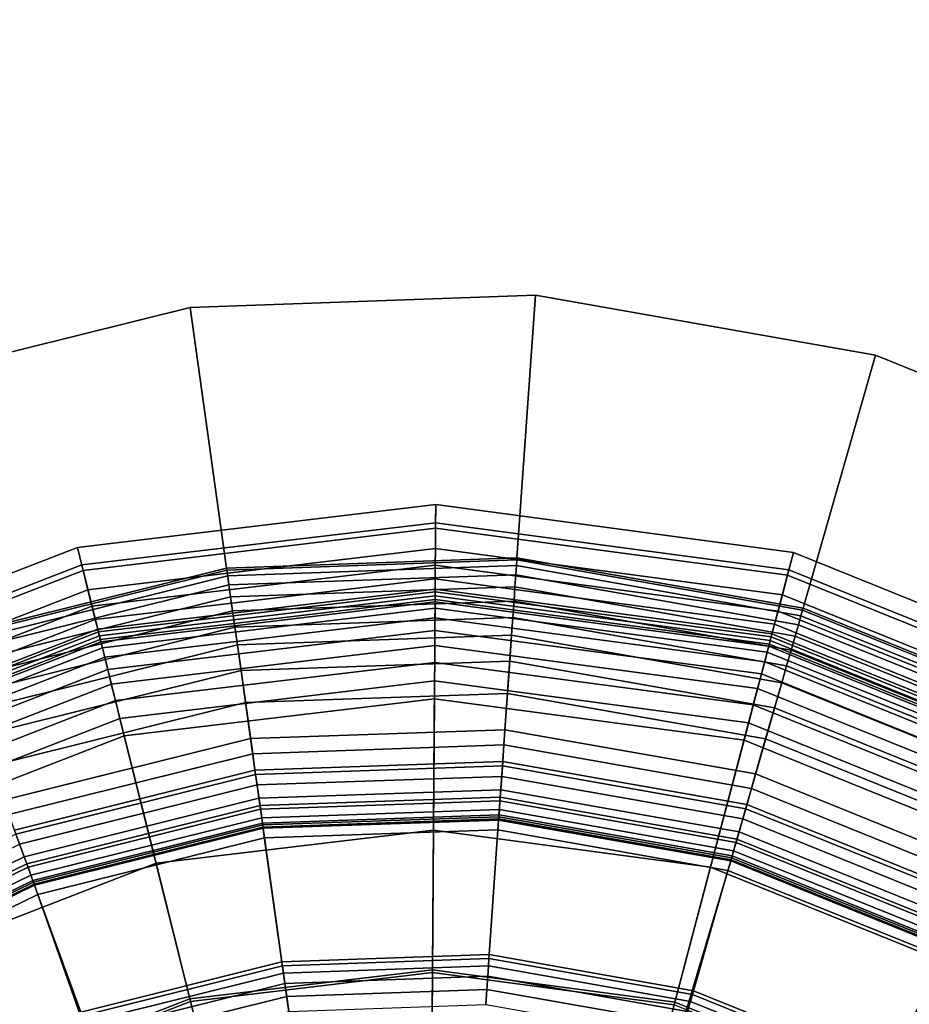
# Model space of a CAD drawing. Extents: x -43.1 to 43.1, y -41.3 to 41.3.
# Tile 555 of 656: x 1.137 to 1.891, y 19.12 to 19.954. Entities that reach past the tile are written whole.
import ezdxf

# ---------------------------------------------------------------- set-up
doc = ezdxf.new("R2010")
doc.units = 0
for name, color, linetype in [('LAMP', 7, 'CONTINUOUS'), ('LAMP_SUPPORT', 18, 'CONTINUOUS'), ('METAL_BASE', 254, 'CONTINUOUS')]:
    doc.layers.add(name, color=color, linetype=linetype)

msp = doc.modelspace()

# ---------------------------------------------------------------- linework, layer by layer
at = {"layer": 'LAMP'}
for points in [[(1.1856, 19.5073, 15.8637), (1.4893, 19.5435, 15.8637), (1.4892, 19.5282, 15.9815), (1.1893, 19.4925, 15.9815)], [(1.1904, 19.4878, 15.6079), (1.4892, 19.5235, 15.6079), (1.4893, 19.5435, 15.8637), (1.1856, 19.5073, 15.8637)], [(1.4893, 19.5435, 15.8637), (1.7925, 19.503, 15.8637), (1.7886, 19.4883, 15.9815), (1.4892, 19.5282, 15.9815)], [(1.4892, 19.5235, 15.6079), (1.7874, 19.4837, 15.6079), (1.7925, 19.503, 15.8637), (1.4893, 19.5435, 15.8637)], [(1.1893, 19.4925, 15.9815), (1.4892, 19.5282, 15.9815), (1.4888, 19.4696, 16.1042), (1.2034, 19.4356, 16.1042)], [(1.4892, 19.5282, 15.9815), (1.7886, 19.4883, 15.9815), (1.7736, 19.4316, 16.1042), (1.4888, 19.4696, 16.1042)], [(1.1946, 19.4712, 15.3235), (1.489, 19.5063, 15.3235), (1.4892, 19.5235, 15.6079), (1.1904, 19.4878, 15.6079)], [(1.489, 19.5063, 15.3235), (1.783, 19.4671, 15.3235), (1.7874, 19.4837, 15.6079), (1.4892, 19.5235, 15.6079)], [(0.9004, 19.3967, 15.8637), (1.1856, 19.5073, 15.8637), (1.1893, 19.4925, 15.9815), (0.9077, 19.3833, 15.9815)], [(0.9099, 19.379, 15.6079), (1.1904, 19.4878, 15.6079), (1.1856, 19.5073, 15.8637), (0.9004, 19.3967, 15.8637)], [(1.198, 19.4574, 15.0232), (1.4889, 19.4921, 15.0232), (1.489, 19.5063, 15.3235), (1.1946, 19.4712, 15.3235)], [(1.4889, 19.4921, 15.0232), (1.7793, 19.4533, 15.0232), (1.783, 19.4671, 15.3235), (1.489, 19.5063, 15.3235)], [(1.7874, 19.4837, 15.6079), (2.0663, 19.371, 15.6079), (2.0761, 19.3885, 15.8637), (1.7925, 19.503, 15.8637)], [(1.7925, 19.503, 15.8637), (2.0761, 19.3885, 15.8637), (2.0686, 19.3752, 15.9815), (1.7886, 19.4883, 15.9815)], [(0.9077, 19.3833, 15.9815), (1.1893, 19.4925, 15.9815), (1.2034, 19.4356, 16.1042), (0.9356, 19.3317, 16.1042)], [(0.9181, 19.364, 15.3235), (1.1946, 19.4712, 15.3235), (1.1904, 19.4878, 15.6079), (0.9099, 19.379, 15.6079)], [(1.2008, 19.4463, 14.7202), (1.4889, 19.4806, 14.7202), (1.4889, 19.4921, 15.0232), (1.198, 19.4574, 15.0232)], [(1.4889, 19.4806, 14.7202), (1.7764, 19.4423, 14.7202), (1.7793, 19.4533, 15.0232), (1.4889, 19.4921, 15.0232)], [(1.7886, 19.4883, 15.9815), (2.0686, 19.3752, 15.9815), (2.04, 19.324, 16.1042), (1.7736, 19.4316, 16.1042)], [(1.2029, 19.438, 14.4272), (1.4888, 19.472, 14.4272), (1.4889, 19.4806, 14.7202), (1.2008, 19.4463, 14.7202)], [(1.4888, 19.472, 14.4272), (1.7742, 19.434, 14.4272), (1.7764, 19.4423, 14.7202), (1.4889, 19.4806, 14.7202)], [(1.783, 19.4671, 15.3235), (2.0579, 19.356, 15.3235), (2.0663, 19.371, 15.6079), (1.7874, 19.4837, 15.6079)], [(0.9249, 19.3514, 15.0232), (1.198, 19.4574, 15.0232), (1.1946, 19.4712, 15.3235), (0.9181, 19.364, 15.3235)], [(1.2043, 19.4323, 14.1573), (1.4888, 19.4662, 14.1573), (1.4888, 19.472, 14.4272), (1.2029, 19.438, 14.4272)], [(1.2034, 19.4356, 16.1042), (1.4888, 19.4696, 16.1042), (1.4881, 19.379, 16.2234), (1.2254, 19.3477, 16.2234)], [(1.4888, 19.4696, 16.1042), (1.7736, 19.4316, 16.1042), (1.7505, 19.344, 16.2234), (1.4881, 19.379, 16.2234)], [(1.4888, 19.4662, 14.1573), (1.7727, 19.4283, 14.1573), (1.7742, 19.434, 14.4272), (1.4888, 19.472, 14.4272)], [(1.205, 19.4293, 13.9233), (1.4887, 19.4632, 13.9233), (1.4888, 19.4662, 14.1573), (1.2043, 19.4323, 14.1573)], [(1.2055, 19.4274, 13.9082), (1.4887, 19.4612, 13.9082), (1.4887, 19.4632, 13.9233), (1.205, 19.4293, 13.9233)], [(1.2068, 19.4223, 13.8943), (1.4887, 19.4559, 13.8943), (1.4887, 19.4612, 13.9082), (1.2055, 19.4274, 13.9082)], [(1.4887, 19.4632, 13.9233), (1.772, 19.4254, 13.9233), (1.7727, 19.4283, 14.1573), (1.4888, 19.4662, 14.1573)], [(1.4887, 19.4612, 13.9082), (1.7715, 19.4235, 13.9082), (1.772, 19.4254, 13.9233), (1.4887, 19.4632, 13.9233)], [(1.4887, 19.4559, 13.8943), (1.7701, 19.4184, 13.8943), (1.7715, 19.4235, 13.9082), (1.4887, 19.4612, 13.9082)], [(1.7793, 19.4533, 15.0232), (2.051, 19.3436, 15.0232), (2.0579, 19.356, 15.3235), (1.783, 19.4671, 15.3235)], [(0.9303, 19.3414, 14.7202), (1.2008, 19.4463, 14.7202), (1.198, 19.4574, 15.0232), (0.9249, 19.3514, 15.0232)], [(1.2088, 19.4143, 13.8822), (1.4886, 19.4477, 13.8822), (1.4887, 19.4559, 13.8943), (1.2068, 19.4223, 13.8943)], [(1.4886, 19.4477, 13.8822), (1.768, 19.4104, 13.8822), (1.7701, 19.4184, 13.8943), (1.4887, 19.4559, 13.8943)], [(1.7764, 19.4423, 14.7202), (2.0454, 19.3336, 14.7202), (2.051, 19.3436, 15.0232), (1.7793, 19.4533, 15.0232)], [(0.9344, 19.3338, 14.4272), (1.2029, 19.438, 14.4272), (1.2008, 19.4463, 14.7202), (0.9303, 19.3414, 14.7202)], [(1.2114, 19.4039, 13.8722), (1.4886, 19.437, 13.8722), (1.4886, 19.4477, 13.8822), (1.2088, 19.4143, 13.8822)], [(1.4886, 19.437, 13.8722), (1.7653, 19.4001, 13.8722), (1.768, 19.4104, 13.8822), (1.4886, 19.4477, 13.8822)], [(0.9372, 19.3287, 14.1573), (1.2043, 19.4323, 14.1573), (1.2029, 19.438, 14.4272), (0.9344, 19.3338, 14.4272)], [(0.9356, 19.3317, 16.1042), (1.2034, 19.4356, 16.1042), (1.2254, 19.3477, 16.2234), (0.9787, 19.252, 16.2234)], [(1.2144, 19.3915, 13.8647), (1.4885, 19.4242, 13.8647), (1.4886, 19.437, 13.8722), (1.2114, 19.4039, 13.8722)], [(1.4885, 19.4242, 13.8647), (1.762, 19.3877, 13.8647), (1.7653, 19.4001, 13.8722), (1.4886, 19.437, 13.8722)], [(1.7742, 19.434, 14.4272), (2.0412, 19.3261, 14.4272), (2.0454, 19.3336, 14.7202), (1.7764, 19.4423, 14.7202)], [(0.9386, 19.326, 13.9233), (1.205, 19.4293, 13.9233), (1.2043, 19.4323, 14.1573), (0.9372, 19.3287, 14.1573)], [(0.9396, 19.3243, 13.9082), (1.2055, 19.4274, 13.9082), (1.205, 19.4293, 13.9233), (0.9386, 19.326, 13.9233)], [(0.9421, 19.3196, 13.8943), (1.2068, 19.4223, 13.8943), (1.2055, 19.4274, 13.9082), (0.9396, 19.3243, 13.9082)], [(1.7736, 19.4316, 16.1042), (2.04, 19.324, 16.1042), (1.9958, 19.2449, 16.2234), (1.7505, 19.344, 16.2234)], [(1.772, 19.4254, 13.9233), (2.0369, 19.3183, 13.9233), (2.0384, 19.321, 14.1573), (1.7727, 19.4283, 14.1573)], [(1.7727, 19.4283, 14.1573), (2.0384, 19.321, 14.1573), (2.0412, 19.3261, 14.4272), (1.7742, 19.434, 14.4272)], [(0.946, 19.3124, 13.8822), (1.2088, 19.4143, 13.8822), (1.2068, 19.4223, 13.8943), (0.9421, 19.3196, 13.8943)], [(1.2179, 19.3775, 13.8601), (1.4884, 19.4098, 13.8601), (1.4885, 19.4242, 13.8647), (1.2144, 19.3915, 13.8647)], [(1.4884, 19.4098, 13.8601), (1.7583, 19.3738, 13.8601), (1.762, 19.3877, 13.8647), (1.4885, 19.4242, 13.8647)], [(1.768, 19.4104, 13.8822), (2.0293, 19.3048, 13.8822), (2.0333, 19.312, 13.8943), (1.7701, 19.4184, 13.8943)], [(1.7701, 19.4184, 13.8943), (2.0333, 19.312, 13.8943), (2.0359, 19.3166, 13.9082), (1.7715, 19.4235, 13.9082)], [(1.7715, 19.4235, 13.9082), (2.0359, 19.3166, 13.9082), (2.0369, 19.3183, 13.9233), (1.772, 19.4254, 13.9233)], [(0.9511, 19.303, 13.8722), (1.2114, 19.4039, 13.8722), (1.2088, 19.4143, 13.8822), (0.946, 19.3124, 13.8822)], [(1.2217, 19.3624, 13.8588), (1.4883, 19.3941, 13.8588), (1.4884, 19.4098, 13.8601), (1.2179, 19.3775, 13.8601)], [(1.4883, 19.3941, 13.8588), (1.7543, 19.3586, 13.8588), (1.7583, 19.3738, 13.8601), (1.4884, 19.4098, 13.8601)], [(1.7653, 19.4001, 13.8722), (2.0241, 19.2955, 13.8722), (2.0293, 19.3048, 13.8822), (1.768, 19.4104, 13.8822)], [(0.9572, 19.2917, 13.8647), (1.2144, 19.3915, 13.8647), (1.2114, 19.4039, 13.8722), (0.9511, 19.303, 13.8722)], [(1.281, 19.1248, 13.8664), (1.4866, 19.1493, 13.8664), (1.4883, 19.3941, 13.8588), (1.2217, 19.3624, 13.8588)], [(1.4866, 19.1493, 13.8664), (1.6918, 19.1219, 13.8664), (1.7543, 19.3586, 13.8588), (1.4883, 19.3941, 13.8588)], [(1.762, 19.3877, 13.8647), (2.0179, 19.2843, 13.8647), (2.0241, 19.2955, 13.8722), (1.7653, 19.4001, 13.8722)], [(0.964, 19.279, 13.8601), (1.2179, 19.3775, 13.8601), (1.2144, 19.3915, 13.8647), (0.9572, 19.2917, 13.8647)], [(1.7583, 19.3738, 13.8601), (2.0108, 19.2717, 13.8601), (2.0179, 19.2843, 13.8647), (1.762, 19.3877, 13.8647)], [(0.9715, 19.2653, 13.8588), (1.2217, 19.3624, 13.8588), (1.2179, 19.3775, 13.8601), (0.964, 19.279, 13.8601)], [(1.2254, 19.3477, 16.2234), (1.4881, 19.379, 16.2234), (1.4874, 19.2677, 16.3306), (1.2523, 19.2397, 16.3306)], [(1.4881, 19.379, 16.2234), (1.7505, 19.344, 16.2234), (1.722, 19.2364, 16.3306), (1.4874, 19.2677, 16.3306)], [(1.7543, 19.3586, 13.8588), (2.0032, 19.2581, 13.8588), (2.0108, 19.2717, 13.8601), (1.7583, 19.3738, 13.8601)], [(1.0879, 19.0499, 13.8664), (1.281, 19.1248, 13.8664), (1.2217, 19.3624, 13.8588), (0.9715, 19.2653, 13.8588)], [(1.6918, 19.1219, 13.8664), (1.8837, 19.0443, 13.8664), (2.0032, 19.2581, 13.8588), (1.7543, 19.3586, 13.8588)], [(0.9787, 19.252, 16.2234), (1.2254, 19.3477, 16.2234), (1.2523, 19.2397, 16.3306), (1.0316, 19.1541, 16.3306)], [(1.7505, 19.344, 16.2234), (1.9958, 19.2449, 16.2234), (1.9415, 19.1477, 16.3306), (1.722, 19.2364, 16.3306)], [(1.2523, 19.2397, 16.3306), (1.4874, 19.2677, 16.3306), (1.4865, 19.1471, 16.4176), (1.2815, 19.1227, 16.4176)], [(1.4874, 19.2677, 16.3306), (1.722, 19.2364, 16.3306), (1.6912, 19.1198, 16.4176), (1.4865, 19.1471, 16.4176)], [(1.8837, 19.0443, 13.8664), (2.0504, 18.9215, 13.8664), (2.2193, 19.0988, 13.8588), (2.0032, 19.2581, 13.8588)], [(1.0316, 19.1541, 16.3306), (1.2523, 19.2397, 16.3306), (1.2815, 19.1227, 16.4176), (1.0889, 19.048, 16.4176)], [(1.722, 19.2364, 16.3306), (1.9415, 19.1477, 16.3306), (1.8827, 19.0424, 16.4176), (1.6912, 19.1198, 16.4176)], [(1.2975, 19.0582, 13.367), (1.4861, 19.0807, 13.367), (1.4866, 19.1493, 13.8664), (1.281, 19.1248, 13.8664)], [(1.2815, 19.1227, 16.4176), (1.4865, 19.1471, 16.4176), (1.4857, 19.0286, 16.4759), (1.3102, 19.0077, 16.4759)], [(1.4865, 19.1471, 16.4176), (1.6912, 19.1198, 16.4176), (1.6609, 19.0052, 16.4759), (1.4857, 19.0286, 16.4759)], [(1.4861, 19.0807, 13.367), (1.6743, 19.0556, 13.367), (1.6918, 19.1219, 13.8664), (1.4866, 19.1493, 13.8664)], [(1.9415, 19.1477, 16.3306), (2.1321, 19.0072, 16.3306), (2.0489, 18.9199, 16.4176), (1.8827, 19.0424, 16.4176)], [(1.1205, 18.9896, 13.367), (1.2975, 19.0582, 13.367), (1.281, 19.1248, 13.8664), (1.0879, 19.0499, 13.8664)], [(1.0889, 19.048, 16.4176), (1.2815, 19.1227, 16.4176), (1.3102, 19.0077, 16.4759), (1.1453, 18.9437, 16.4759)], [(1.6743, 19.0556, 13.367), (1.8503, 18.9845, 13.367), (1.8837, 19.0443, 13.8664), (1.6918, 19.1219, 13.8664)]]:
    msp.add_3dface(points, dxfattribs=at)
at = {"layer": 'LAMP_SUPPORT'}
for points in [[(1.5581, 19.4984, 10.2099), (1.3121, 19.4898, 10.2099), (1.3123, 19.4881, 10.1948), (1.558, 19.4967, 10.1948)], [(1.5581, 19.4984, 13.6738), (1.3121, 19.4898, 13.6738), (1.3121, 19.4898, 10.2099), (1.5581, 19.4984, 10.2099)], [(1.558, 19.4967, 13.6888), (1.3123, 19.4881, 13.6888), (1.3121, 19.4898, 13.6738), (1.5581, 19.4984, 13.6738)], [(1.558, 19.4967, 10.1948), (1.3123, 19.4881, 10.1948), (1.313, 19.4832, 10.181), (1.5577, 19.4918, 10.181)], [(1.5577, 19.4918, 13.7026), (1.313, 19.4832, 13.7026), (1.3123, 19.4881, 13.6888), (1.558, 19.4967, 13.6888)], [(1.8001, 19.454, 10.1948), (1.558, 19.4967, 10.1948), (1.5577, 19.4918, 10.181), (1.7987, 19.4493, 10.181)], [(1.7987, 19.4493, 13.7026), (1.5577, 19.4918, 13.7026), (1.558, 19.4967, 13.6888), (1.8001, 19.454, 13.6888)], [(1.8006, 19.4557, 10.2099), (1.5581, 19.4984, 10.2099), (1.558, 19.4967, 10.1948), (1.8001, 19.454, 10.1948)], [(1.8001, 19.454, 13.6888), (1.558, 19.4967, 13.6888), (1.5581, 19.4984, 13.6738), (1.8006, 19.4557, 13.6738)], [(1.8006, 19.4557, 13.6738), (1.5581, 19.4984, 13.6738), (1.5581, 19.4984, 10.2099), (1.8006, 19.4557, 10.2099)], [(1.3121, 19.4898, 10.2099), (1.0732, 19.4303, 10.2099), (1.0738, 19.4286, 10.1948), (1.3123, 19.4881, 10.1948)], [(1.3121, 19.4898, 13.6738), (1.0732, 19.4303, 13.6738), (1.0732, 19.4303, 10.2099), (1.3121, 19.4898, 10.2099)], [(1.3123, 19.4881, 13.6888), (1.0738, 19.4286, 13.6888), (1.0732, 19.4303, 13.6738), (1.3121, 19.4898, 13.6738)], [(1.3123, 19.4881, 10.1948), (1.0738, 19.4286, 10.1948), (1.0755, 19.424, 10.181), (1.313, 19.4832, 10.181)], [(1.313, 19.4832, 13.7026), (1.0755, 19.424, 13.7026), (1.0738, 19.4286, 13.6888), (1.3123, 19.4881, 13.6888)], [(1.5577, 19.4918, 10.181), (1.313, 19.4832, 10.181), (1.3141, 19.4755, 10.1688), (1.5571, 19.484, 10.1688)], [(1.5571, 19.484, 13.7148), (1.3141, 19.4755, 13.7148), (1.313, 19.4832, 13.7026), (1.5577, 19.4918, 13.7026)], [(1.7987, 19.4493, 10.181), (1.5577, 19.4918, 10.181), (1.5571, 19.484, 10.1688), (1.7966, 19.4418, 10.1688)], [(1.7966, 19.4418, 13.7148), (1.5571, 19.484, 13.7148), (1.5577, 19.4918, 13.7026), (1.7987, 19.4493, 13.7026)], [(1.313, 19.4832, 10.181), (1.0755, 19.424, 10.181), (1.0781, 19.4167, 10.1688), (1.3141, 19.4755, 10.1688)], [(1.3141, 19.4755, 13.7148), (1.0781, 19.4167, 13.7148), (1.0755, 19.424, 13.7026), (1.313, 19.4832, 13.7026)], [(1.5571, 19.484, 10.1688), (1.3141, 19.4755, 10.1688), (1.3155, 19.4655, 10.1587), (1.5564, 19.4739, 10.1587)], [(1.5564, 19.4739, 13.725), (1.3155, 19.4655, 13.725), (1.3141, 19.4755, 13.7148), (1.5571, 19.484, 13.7148)], [(1.7966, 19.4418, 10.1688), (1.5571, 19.484, 10.1688), (1.5564, 19.4739, 10.1587), (1.7938, 19.432, 10.1587)], [(1.7938, 19.432, 13.725), (1.5564, 19.4739, 13.725), (1.5571, 19.484, 13.7148), (1.7966, 19.4418, 13.7148)], [(1.3141, 19.4755, 10.1688), (1.0781, 19.4167, 10.1688), (1.0816, 19.4071, 10.1587), (1.3155, 19.4655, 10.1587)], [(1.3155, 19.4655, 13.725), (1.0816, 19.4071, 13.725), (1.0781, 19.4167, 13.7148), (1.3141, 19.4755, 13.7148)], [(1.5564, 19.4739, 10.1587), (1.3155, 19.4655, 10.1587), (1.3172, 19.4534, 10.1509), (1.5556, 19.4617, 10.1509)], [(1.5556, 19.4617, 13.7328), (1.3172, 19.4534, 13.7328), (1.3155, 19.4655, 13.725), (1.5564, 19.4739, 13.725)], [(1.7938, 19.432, 10.1587), (1.5564, 19.4739, 10.1587), (1.5556, 19.4617, 10.1509), (1.7904, 19.4203, 10.1509)], [(1.7904, 19.4203, 13.7328), (1.5556, 19.4617, 13.7328), (1.5564, 19.4739, 13.725), (1.7938, 19.432, 13.725)], [(1.3155, 19.4655, 10.1587), (1.0816, 19.4071, 10.1587), (1.0858, 19.3957, 10.1509), (1.3172, 19.4534, 10.1509)], [(1.3172, 19.4534, 13.7328), (1.0858, 19.3957, 13.7328), (1.0816, 19.4071, 13.725), (1.3155, 19.4655, 13.725)], [(1.5556, 19.4617, 10.1509), (1.3172, 19.4534, 10.1509), (1.3191, 19.4397, 10.146), (1.5546, 19.4479, 10.146)], [(1.5546, 19.4479, 13.7377), (1.3191, 19.4397, 13.7377), (1.3172, 19.4534, 13.7328), (1.5556, 19.4617, 13.7328)], [(1.7904, 19.4203, 10.1509), (1.5556, 19.4617, 10.1509), (1.5546, 19.4479, 10.146), (1.7866, 19.407, 10.146)], [(1.7866, 19.407, 13.7377), (1.5546, 19.4479, 13.7377), (1.5556, 19.4617, 13.7328), (1.7904, 19.4203, 13.7328)], [(1.3172, 19.4534, 10.1509), (1.0858, 19.3957, 10.1509), (1.0905, 19.3827, 10.146), (1.3191, 19.4397, 10.146)], [(1.3191, 19.4397, 13.7377), (1.0905, 19.3827, 13.7377), (1.0858, 19.3957, 13.7328), (1.3172, 19.4534, 13.7328)], [(2.028, 19.3619, 10.1948), (1.8001, 19.454, 10.1948), (1.7987, 19.4493, 10.181), (2.0257, 19.3575, 10.181)], [(2.0257, 19.3576, 13.7026), (1.7987, 19.4493, 13.7026), (1.8001, 19.454, 13.6888), (2.028, 19.3619, 13.6888)], [(2.0289, 19.3634, 10.2099), (1.8006, 19.4557, 10.2099), (1.8001, 19.454, 10.1948), (2.028, 19.3619, 10.1948)], [(2.028, 19.3619, 13.6888), (1.8001, 19.454, 13.6888), (1.8006, 19.4557, 13.6738), (2.0289, 19.3634, 13.6738)], [(2.0289, 19.3634, 13.6738), (1.8006, 19.4557, 13.6738), (1.8006, 19.4557, 10.2099), (2.0289, 19.3634, 10.2099)], [(1.5546, 19.4479, 10.146), (1.3191, 19.4397, 10.146), (1.3212, 19.4248, 10.1442), (1.5535, 19.4329, 10.1442)], [(1.5535, 19.4329, 13.7394), (1.3212, 19.4248, 13.7394), (1.3191, 19.4397, 13.7377), (1.5546, 19.4479, 13.7377)], [(1.7866, 19.407, 10.146), (1.5546, 19.4479, 10.146), (1.5535, 19.4329, 10.1442), (1.7825, 19.3925, 10.1442)], [(1.7825, 19.3925, 13.7394), (1.5535, 19.4329, 13.7394), (1.5546, 19.4479, 13.7377), (1.7866, 19.407, 13.7377)], [(2.0257, 19.3575, 10.181), (1.7987, 19.4493, 10.181), (1.7966, 19.4418, 10.1688), (2.0221, 19.3507, 10.1688)], [(2.0221, 19.3507, 13.7148), (1.7966, 19.4418, 13.7148), (1.7987, 19.4493, 13.7026), (2.0257, 19.3576, 13.7026)], [(1.3191, 19.4397, 10.146), (1.0905, 19.3827, 10.146), (1.0957, 19.3686, 10.1442), (1.3212, 19.4248, 10.1442)], [(1.3212, 19.4248, 13.7394), (1.0957, 19.3686, 13.7394), (1.0905, 19.3827, 13.7377), (1.3191, 19.4397, 13.7377)], [(2.0221, 19.3507, 10.1688), (1.7966, 19.4418, 10.1688), (1.7938, 19.432, 10.1587), (2.0173, 19.3417, 10.1587)], [(2.0173, 19.3417, 13.725), (1.7938, 19.432, 13.725), (1.7966, 19.4418, 13.7148), (2.0221, 19.3507, 13.7148)], [(1.5535, 19.4329, 10.1442), (1.3212, 19.4248, 10.1442), (1.3243, 19.4031, 10.1425), (1.552, 19.411, 10.1425)], [(1.547, 19.3399, 13.7394), (1.3342, 19.3325, 13.7394), (1.3212, 19.4248, 13.7394), (1.5535, 19.4329, 13.7394)], [(1.7568, 19.3029, 13.7394), (1.547, 19.3399, 13.7394), (1.5535, 19.4329, 13.7394), (1.7825, 19.3925, 13.7394)], [(1.7825, 19.3925, 10.1442), (1.5535, 19.4329, 10.1442), (1.552, 19.411, 10.1425), (1.7764, 19.3714, 10.1425)], [(2.0173, 19.3417, 10.1587), (1.7938, 19.432, 10.1587), (1.7904, 19.4203, 10.1509), (2.0116, 19.331, 10.1509)], [(2.0116, 19.331, 13.7328), (1.7904, 19.4203, 13.7328), (1.7938, 19.432, 13.725), (2.0173, 19.3417, 13.725)], [(1.3212, 19.4248, 10.1442), (1.0957, 19.3686, 10.1442), (1.1032, 19.3479, 10.1425), (1.3243, 19.4031, 10.1425)], [(1.3342, 19.3325, 13.7394), (1.1276, 19.2809, 13.7394), (1.0957, 19.3686, 13.7394), (1.3212, 19.4248, 13.7394)], [(2.0116, 19.331, 10.1509), (1.7904, 19.4203, 10.1509), (1.7866, 19.407, 10.146), (2.0051, 19.3187, 10.146)], [(2.0051, 19.3187, 13.7377), (1.7866, 19.407, 13.7377), (1.7904, 19.4203, 13.7328), (2.0116, 19.331, 13.7328)], [(1.552, 19.411, 10.1425), (1.3243, 19.4031, 10.1425), (1.3281, 19.3758, 10.1378), (1.5501, 19.3836, 10.1378)], [(1.7764, 19.3714, 10.1425), (1.552, 19.411, 10.1425), (1.5501, 19.3836, 10.1378), (1.7688, 19.345, 10.1378)], [(1.3243, 19.4031, 10.1425), (1.1032, 19.3479, 10.1425), (1.1126, 19.3221, 10.1378), (1.3281, 19.3758, 10.1378)], [(2.0051, 19.3187, 10.146), (1.7866, 19.407, 10.146), (1.7825, 19.3925, 10.1442), (1.998, 19.3055, 10.1442)], [(1.998, 19.3055, 13.7394), (1.7825, 19.3925, 13.7394), (1.7866, 19.407, 13.7377), (2.0051, 19.3187, 13.7377)], [(1.9542, 19.2231, 13.7394), (1.7568, 19.3029, 13.7394), (1.7825, 19.3925, 13.7394), (1.998, 19.3055, 13.7394)], [(1.998, 19.3055, 10.1442), (1.7825, 19.3925, 10.1442), (1.7764, 19.3714, 10.1425), (1.9877, 19.2861, 10.1425)], [(1.5501, 19.3836, 10.1378), (1.3281, 19.3758, 10.1378), (1.3324, 19.3453, 10.1302), (1.5479, 19.3528, 10.1302)], [(1.7688, 19.345, 10.1378), (1.5501, 19.3836, 10.1378), (1.5479, 19.3528, 10.1302), (1.7603, 19.3153, 10.1302)], [(1.3281, 19.3758, 10.1378), (1.1126, 19.3221, 10.1378), (1.1231, 19.2931, 10.1302), (1.3324, 19.3453, 10.1302)], [(1.9877, 19.2861, 10.1425), (1.7764, 19.3714, 10.1425), (1.7688, 19.345, 10.1378), (1.9748, 19.2618, 10.1378)], [(1.5479, 19.3528, 10.1302), (1.3324, 19.3453, 10.1302), (1.3367, 19.315, 10.1202), (1.5458, 19.3223, 10.1202)], [(1.7603, 19.3153, 10.1302), (1.5479, 19.3528, 10.1302), (1.5458, 19.3223, 10.1202), (1.7519, 19.2859, 10.1202)], [(1.3324, 19.3453, 10.1302), (1.1231, 19.2931, 10.1302), (1.1336, 19.2643, 10.1202), (1.3367, 19.315, 10.1202)], [(1.9748, 19.2618, 10.1378), (1.7688, 19.345, 10.1378), (1.7603, 19.3153, 10.1302), (1.9603, 19.2345, 10.1302)], [(1.5461, 19.326, 13.7378), (1.3361, 19.3186, 13.7378), (1.3342, 19.3325, 13.7394), (1.547, 19.3399, 13.7394)], [(1.7529, 19.2895, 13.7378), (1.5461, 19.326, 13.7378), (1.547, 19.3399, 13.7394), (1.7568, 19.3029, 13.7394)], [(1.3361, 19.3186, 13.7378), (1.1323, 19.2678, 13.7378), (1.1276, 19.2809, 13.7394), (1.3342, 19.3325, 13.7394)], [(1.5452, 19.3132, 13.7333), (1.3379, 19.306, 13.7333), (1.3361, 19.3186, 13.7378), (1.5461, 19.326, 13.7378)], [(1.7494, 19.2772, 13.7333), (1.5452, 19.3132, 13.7333), (1.5461, 19.326, 13.7378), (1.7529, 19.2895, 13.7378)], [(1.3379, 19.306, 13.7333), (1.1367, 19.2558, 13.7333), (1.1323, 19.2678, 13.7378), (1.3361, 19.3186, 13.7378)], [(1.5458, 19.3223, 10.1202), (1.3367, 19.315, 10.1202), (1.3404, 19.2885, 10.1081), (1.5439, 19.2956, 10.1081)], [(1.7519, 19.2859, 10.1202), (1.5458, 19.3223, 10.1202), (1.5439, 19.2956, 10.1081), (1.7445, 19.2602, 10.1081)], [(1.3367, 19.315, 10.1202), (1.1336, 19.2643, 10.1202), (1.1427, 19.2392, 10.1081), (1.3404, 19.2885, 10.1081)], [(1.5444, 19.3019, 13.7261), (1.3395, 19.2947, 13.7261), (1.3379, 19.306, 13.7333), (1.5452, 19.3132, 13.7333)], [(1.7463, 19.2663, 13.7261), (1.5444, 19.3019, 13.7261), (1.5452, 19.3132, 13.7333), (1.7494, 19.2772, 13.7333)], [(1.9603, 19.2345, 10.1302), (1.7603, 19.3153, 10.1302), (1.7519, 19.2859, 10.1202), (1.946, 19.2075, 10.1202)], [(1.3395, 19.2947, 13.7261), (1.1406, 19.2452, 13.7261), (1.1367, 19.2558, 13.7333), (1.3379, 19.306, 13.7333)], [(1.5437, 19.2925, 13.7167), (1.3408, 19.2854, 13.7167), (1.3395, 19.2947, 13.7261), (1.5444, 19.3019, 13.7261)], [(1.7437, 19.2572, 13.7167), (1.5437, 19.2925, 13.7167), (1.5444, 19.3019, 13.7261), (1.7463, 19.2663, 13.7261)], [(1.9477, 19.2108, 13.7378), (1.7529, 19.2895, 13.7378), (1.7568, 19.3029, 13.7394), (1.9542, 19.2231, 13.7394)], [(1.3408, 19.2854, 13.7167), (1.1438, 19.2363, 13.7167), (1.1406, 19.2452, 13.7261), (1.3395, 19.2947, 13.7261)], [(1.5439, 19.2956, 10.1081), (1.3404, 19.2885, 10.1081), (1.3431, 19.2693, 10.0942), (1.5426, 19.2763, 10.0942)], [(1.7445, 19.2602, 10.1081), (1.5439, 19.2956, 10.1081), (1.5426, 19.2763, 10.0942), (1.7392, 19.2416, 10.0942)], [(1.3404, 19.2885, 10.1081), (1.1427, 19.2392, 10.1081), (1.1494, 19.221, 10.0942), (1.3431, 19.2693, 10.0942)], [(1.3418, 19.2783, 13.7054), (1.1463, 19.2295, 13.7054), (1.1438, 19.2363, 13.7167), (1.3408, 19.2854, 13.7167)], [(1.5432, 19.2853, 13.7054), (1.3418, 19.2783, 13.7054), (1.3408, 19.2854, 13.7167), (1.5437, 19.2925, 13.7167)], [(1.5429, 19.2807, 13.6925), (1.3425, 19.2737, 13.6925), (1.3418, 19.2783, 13.7054), (1.5432, 19.2853, 13.7054)], [(1.7404, 19.2459, 13.6925), (1.5429, 19.2807, 13.6925), (1.5432, 19.2853, 13.7054), (1.7417, 19.2503, 13.7054)], [(1.7417, 19.2503, 13.7054), (1.5432, 19.2853, 13.7054), (1.5437, 19.2925, 13.7167), (1.7437, 19.2572, 13.7167)], [(1.946, 19.2075, 10.1202), (1.7519, 19.2859, 10.1202), (1.7445, 19.2602, 10.1081), (1.9334, 19.1839, 10.1081)], [(1.9417, 19.1995, 13.7333), (1.7494, 19.2772, 13.7333), (1.7529, 19.2895, 13.7378), (1.9477, 19.2108, 13.7378)], [(1.3425, 19.2737, 13.6925), (1.1478, 19.2252, 13.6925), (1.1463, 19.2295, 13.7054), (1.3418, 19.2783, 13.7054)], [(1.5428, 19.2791, 13.6786), (1.3427, 19.2721, 13.6786), (1.3425, 19.2737, 13.6925), (1.5429, 19.2807, 13.6925)], [(1.5427, 19.2774, 12.7749), (1.3429, 19.2704, 12.7749), (1.3427, 19.2721, 13.6786), (1.5428, 19.2791, 13.6786)], [(1.4727, 18.3473, 12.7749), (1.3429, 19.2704, 12.7749), (1.5427, 19.2774, 12.7749), (1.7395, 19.2427, 12.7749)], [(1.5426, 19.2763, 10.0942), (1.3431, 19.2693, 10.0942), (1.3442, 19.2611, 10.0789), (1.542, 19.268, 10.0789)], [(1.7392, 19.2416, 10.0942), (1.5426, 19.2763, 10.0942), (1.542, 19.268, 10.0789), (1.7369, 19.2336, 10.0789)], [(1.7395, 19.2427, 12.7749), (1.5427, 19.2774, 12.7749), (1.5428, 19.2791, 13.6786), (1.74, 19.2443, 13.6786)], [(1.74, 19.2443, 13.6786), (1.5428, 19.2791, 13.6786), (1.5429, 19.2807, 13.6925), (1.7404, 19.2459, 13.6925)], [(1.9364, 19.1895, 13.7261), (1.7463, 19.2663, 13.7261), (1.7494, 19.2772, 13.7333), (1.9417, 19.1995, 13.7333)], [(1.3427, 19.2721, 13.6786), (1.1484, 19.2237, 13.6786), (1.1478, 19.2252, 13.6925), (1.3425, 19.2737, 13.6925)], [(1.3429, 19.2704, 12.7749), (1.149, 19.2221, 12.7749), (1.1484, 19.2237, 13.6786), (1.3427, 19.2721, 13.6786)], [(1.4727, 18.3473, 12.7749), (1.4594, 18.3408, 12.7749), (1.149, 19.2221, 12.7749), (1.3429, 19.2704, 12.7749)], [(1.3431, 19.2693, 10.0942), (1.1494, 19.221, 10.0942), (1.1522, 19.2132, 10.0789), (1.3442, 19.2611, 10.0789)], [(1.542, 19.268, 10.0789), (1.3442, 19.2611, 10.0789), (1.359, 19.1561, 9.0568), (1.5346, 19.1623, 9.0568)], [(1.7369, 19.2336, 10.0789), (1.542, 19.268, 10.0789), (1.5346, 19.1623, 9.0568), (1.7077, 19.1317, 9.0568)], [(1.1336, 19.2643, 10.1202), (0.9455, 19.1726, 10.1202), (0.9597, 19.1499, 10.1081), (1.1427, 19.2392, 10.1081)], [(1.3442, 19.2611, 10.0789), (1.1522, 19.2132, 10.0789), (1.1885, 19.1136, 9.0568), (1.359, 19.1561, 9.0568)], [(1.9334, 19.1839, 10.1081), (1.7445, 19.2602, 10.1081), (1.7392, 19.2416, 10.0942), (1.9243, 19.1669, 10.0942)], [(1.9319, 19.1812, 13.7167), (1.7437, 19.2572, 13.7167), (1.7463, 19.2663, 13.7261), (1.9364, 19.1895, 13.7261)], [(1.1406, 19.2452, 13.7261), (0.9563, 19.1553, 13.7261), (0.9503, 19.1649, 13.7333), (1.1367, 19.2558, 13.7333)], [(1.9286, 19.1748, 13.7054), (1.7417, 19.2503, 13.7054), (1.7437, 19.2572, 13.7167), (1.9319, 19.1812, 13.7167)], [(1.1438, 19.2363, 13.7167), (0.9613, 19.1473, 13.7167), (0.9563, 19.1553, 13.7261), (1.1406, 19.2452, 13.7261)], [(1.4872, 18.3447, 12.7749), (1.4727, 18.3473, 12.7749), (1.7395, 19.2427, 12.7749), (1.9248, 19.1678, 12.7749)], [(1.9248, 19.1678, 12.7749), (1.7395, 19.2427, 12.7749), (1.74, 19.2443, 13.6786), (1.9256, 19.1693, 13.6786)], [(1.9256, 19.1693, 13.6786), (1.74, 19.2443, 13.6786), (1.7404, 19.2459, 13.6925), (1.9264, 19.1707, 13.6925)], [(1.9264, 19.1707, 13.6925), (1.7404, 19.2459, 13.6925), (1.7417, 19.2503, 13.7054), (1.9286, 19.1748, 13.7054)], [(1.1427, 19.2392, 10.1081), (0.9597, 19.1499, 10.1081), (0.9699, 19.1335, 10.0942), (1.1494, 19.221, 10.0942)], [(1.1463, 19.2295, 13.7054), (0.9651, 19.1412, 13.7054), (0.9613, 19.1473, 13.7167), (1.1438, 19.2363, 13.7167)], [(1.9243, 19.1669, 10.0942), (1.7392, 19.2416, 10.0942), (1.7369, 19.2336, 10.0789), (1.9204, 19.1595, 10.0789)], [(1.1478, 19.2252, 13.6925), (0.9676, 19.1373, 13.6925), (0.9651, 19.1412, 13.7054), (1.1463, 19.2295, 13.7054)], [(1.9204, 19.1595, 10.0789), (1.7369, 19.2336, 10.0789), (1.7077, 19.1317, 9.0568), (1.8706, 19.0659, 9.0568)], [(1.1484, 19.2237, 13.6786), (0.9684, 19.1359, 13.6786), (0.9676, 19.1373, 13.6925), (1.1478, 19.2252, 13.6925)], [(1.149, 19.2221, 12.7749), (0.9693, 19.1345, 12.7749), (0.9684, 19.1359, 13.6786), (1.1484, 19.2237, 13.6786)], [(1.4594, 18.3408, 12.7749), (0.9693, 19.1345, 12.7749), (1.149, 19.2221, 12.7749)], [(1.1494, 19.221, 10.0942), (0.9699, 19.1335, 10.0942), (0.9743, 19.1265, 10.0789), (1.1522, 19.2132, 10.0789)], [(1.1522, 19.2132, 10.0789), (0.9743, 19.1265, 10.0789), (1.0305, 19.0366, 9.0568), (1.1885, 19.1136, 9.0568)], [(1.4872, 18.3447, 12.7749), (1.9248, 19.1678, 12.7749), (2.0905, 19.0561, 12.7749), (2.2294, 18.9123, 12.7749)], [(1.5346, 19.1623, 9.0568), (1.359, 19.1561, 9.0568), (1.3594, 19.1529, 9.0415), (1.5344, 19.159, 9.0415)], [(1.7077, 19.1317, 9.0568), (1.5346, 19.1623, 9.0568), (1.5344, 19.159, 9.0415), (1.7068, 19.1286, 9.0415)], [(2.0845, 19.0488, 10.0789), (1.9204, 19.1595, 10.0789), (1.8706, 19.0659, 9.0568), (2.0163, 18.9676, 9.0568)], [(1.359, 19.1561, 9.0568), (1.1885, 19.1136, 9.0568), (1.1896, 19.1105, 9.0415), (1.3594, 19.1529, 9.0415)], [(1.3594, 19.1529, 9.0415), (1.1896, 19.1105, 9.0415), (1.1917, 19.1047, 9.0276), (1.3603, 19.1467, 9.0276)], [(1.5344, 19.159, 9.0415), (1.3594, 19.1529, 9.0415), (1.3603, 19.1467, 9.0276), (1.534, 19.1528, 9.0276)], [(1.534, 19.1528, 9.0276), (1.3603, 19.1467, 9.0276), (1.3615, 19.1379, 9.0155), (1.5333, 19.1439, 9.0155)], [(1.7051, 19.1226, 9.0276), (1.534, 19.1528, 9.0276), (1.5333, 19.1439, 9.0155), (1.7026, 19.1141, 9.0155)], [(1.7068, 19.1286, 9.0415), (1.5344, 19.159, 9.0415), (1.534, 19.1528, 9.0276), (1.7051, 19.1226, 9.0276)], [(1.3603, 19.1467, 9.0276), (1.1917, 19.1047, 9.0276), (1.1947, 19.0963, 9.0155), (1.3615, 19.1379, 9.0155)], [(1.5333, 19.1439, 9.0155), (1.3615, 19.1379, 9.0155), (1.3631, 19.1269, 9.0055), (1.5326, 19.1328, 9.0055)], [(1.7026, 19.1141, 9.0155), (1.5333, 19.1439, 9.0155), (1.5326, 19.1328, 9.0055), (1.6996, 19.1034, 9.0055)], [(1.4594, 18.3408, 12.7749), (1.4525, 18.3278, 12.7749), (0.8118, 19.0114, 12.7749), (0.9693, 19.1345, 12.7749)], [(1.3615, 19.1379, 9.0155), (1.1947, 19.0963, 9.0155), (1.1985, 19.0859, 9.0055), (1.3631, 19.1269, 9.0055)], [(1.3631, 19.1269, 9.0055), (1.1985, 19.0859, 9.0055), (1.203, 19.0737, 8.9979), (1.3649, 19.1141, 8.9979)], [(1.5326, 19.1328, 9.0055), (1.3631, 19.1269, 9.0055), (1.3649, 19.1141, 8.9979), (1.5317, 19.1199, 8.9979)], [(1.6996, 19.1034, 9.0055), (1.5326, 19.1328, 9.0055), (1.5317, 19.1199, 8.9979), (1.696, 19.0909, 8.9979)], [(1.8691, 19.063, 9.0415), (1.7068, 19.1286, 9.0415), (1.7051, 19.1226, 9.0276), (1.8662, 19.0575, 9.0276)], [(1.8706, 19.0659, 9.0568), (1.7077, 19.1317, 9.0568), (1.7068, 19.1286, 9.0415), (1.8691, 19.063, 9.0415)], [(1.8662, 19.0575, 9.0276), (1.7051, 19.1226, 9.0276), (1.7026, 19.1141, 9.0155), (1.862, 19.0497, 9.0155)]]:
    msp.add_3dface(points, dxfattribs=at)
at = {"layer": 'METAL_BASE'}
for points in [[(27.0036, 32.0474, 30.106), (27.0311, 32.0239, 30.241), (0.867, 1.3896, 30.241), (0.8395, 1.4131, 30.106)], [(27.0311, 32.0239, 29.9709), (27.0036, 32.0474, 30.106), (0.8395, 1.4131, 30.106), (0.867, 1.3896, 29.9709)], [(27.0311, 32.0239, 30.241), (27.1063, 31.9597, 30.3399), (0.9422, 1.3254, 30.3399), (0.867, 1.3896, 30.241)], [(27.1063, 31.9597, 29.872), (27.0311, 32.0239, 29.9709), (0.867, 1.3896, 29.9709), (0.9422, 1.3254, 29.872)], [(27.1063, 31.9597, 30.3399), (27.209, 31.8719, 30.3761), (1.0449, 1.2377, 30.3761), (0.9422, 1.3254, 30.3399)], [(27.209, 31.8719, 29.8358), (27.1063, 31.9597, 29.872), (0.9422, 1.3254, 29.872), (1.0449, 1.2377, 29.8358)], [(27.209, 31.8719, 30.3761), (27.3117, 31.7842, 30.3399), (1.1476, 1.15, 30.3399), (1.0449, 1.2377, 30.3761)], [(27.3117, 31.7842, 29.872), (27.209, 31.8719, 29.8358), (1.0449, 1.2377, 29.8358), (1.1476, 1.15, 29.872)], [(27.3117, 31.7842, 30.3399), (27.3869, 31.72, 30.241), (1.2228, 1.0858, 30.241), (1.1476, 1.15, 30.3399)], [(27.3869, 31.72, 29.9709), (27.3117, 31.7842, 29.872), (1.1476, 1.15, 29.872), (1.2228, 1.0858, 29.9709)], [(27.3869, 31.72, 30.241), (27.4144, 31.6965, 30.106), (1.2503, 1.0623, 30.106), (1.2228, 1.0858, 30.241)], [(27.4144, 31.6965, 30.106), (27.3869, 31.72, 29.9709), (1.2228, 1.0858, 29.9709), (1.2503, 1.0623, 30.106)], [(15.0599, 29.1945, 39.312), (15.0919, 29.1777, 39.447), (0.5811, 1.5197, 39.447), (0.5491, 1.5365, 39.312)], [(15.0919, 29.1777, 39.1769), (15.0599, 29.1945, 39.312), (0.5491, 1.5365, 39.312), (0.5811, 1.5197, 39.1769)], [(15.0919, 29.1777, 39.447), (15.1795, 29.1318, 39.5459), (0.6687, 1.4737, 39.5459), (0.5811, 1.5197, 39.447)], [(15.1795, 29.1318, 39.0781), (15.0919, 29.1777, 39.1769), (0.5811, 1.5197, 39.1769), (0.6687, 1.4737, 39.0781)], [(15.1795, 29.1318, 39.5459), (15.2991, 29.0691, 39.5821), (0.7883, 1.411, 39.5821), (0.6687, 1.4737, 39.5459)], [(15.2991, 29.0691, 39.0419), (15.1795, 29.1318, 39.0781), (0.6687, 1.4737, 39.0781), (0.7883, 1.411, 39.0419)], [(15.2991, 29.0691, 39.5821), (15.4187, 29.0063, 39.5459), (0.9079, 1.3482, 39.5459), (0.7883, 1.411, 39.5821)], [(15.4187, 29.0063, 39.0781), (15.2991, 29.0691, 39.0419), (0.7883, 1.411, 39.0419), (0.9079, 1.3482, 39.0781)], [(15.4187, 29.0063, 39.5459), (15.5062, 28.9604, 39.447), (0.9954, 1.3023, 39.447), (0.9079, 1.3482, 39.5459)], [(15.5062, 28.9604, 39.1769), (15.4187, 29.0063, 39.0781), (0.9079, 1.3482, 39.0781), (0.9954, 1.3023, 39.1769)], [(15.5062, 28.9604, 39.447), (15.5382, 28.9436, 39.312), (1.0275, 1.2855, 39.312), (0.9954, 1.3023, 39.447)], [(15.5382, 28.9436, 39.312), (15.5062, 28.9604, 39.1769), (0.9954, 1.3023, 39.1769), (1.0275, 1.2855, 39.312)], [(25.8107, 20.3207, 20.312), (25.8329, 20.2921, 20.447), (1.159, 1.1418, 20.447), (1.1368, 1.1704, 20.312)], [(25.8329, 20.2921, 20.1769), (25.8107, 20.3207, 20.312), (1.1368, 1.1704, 20.312), (1.159, 1.1418, 20.1769)], [(25.8329, 20.2921, 20.447), (25.8935, 20.214, 20.5459), (1.2196, 1.0637, 20.5459), (1.159, 1.1418, 20.447)], [(25.8935, 20.214, 20.0781), (25.8329, 20.2921, 20.1769), (1.159, 1.1418, 20.1769), (1.2196, 1.0637, 20.0781)], [(25.8935, 20.214, 20.5459), (25.9763, 20.1073, 20.5821), (1.3024, 0.9571, 20.5821), (1.2196, 1.0637, 20.5459)], [(25.9763, 20.1073, 20.0419), (25.8935, 20.214, 20.0781), (1.2196, 1.0637, 20.0781), (1.3024, 0.9571, 20.0419)], [(25.9763, 20.1073, 20.5821), (26.0591, 20.0006, 20.5459), (1.3852, 0.8504, 20.5459), (1.3024, 0.9571, 20.5821)], [(26.0591, 20.0006, 20.0781), (25.9763, 20.1073, 20.0419), (1.3024, 0.9571, 20.0419), (1.3852, 0.8504, 20.0781)], [(26.0591, 20.0006, 20.5459), (26.1197, 19.9225, 20.447), (1.4459, 0.7723, 20.447), (1.3852, 0.8504, 20.5459)], [(26.1197, 19.9225, 20.1769), (26.0591, 20.0006, 20.0781), (1.3852, 0.8504, 20.0781), (1.4459, 0.7723, 20.1769)], [(26.1197, 19.9225, 20.447), (26.1419, 19.8939, 20.312), (1.468, 0.7437, 20.312), (1.4459, 0.7723, 20.447)], [(26.1419, 19.8939, 20.312), (26.1197, 19.9225, 20.1769), (1.4459, 0.7723, 20.1769), (1.468, 0.7437, 20.312)], [(1.5737, 19.7209, 11.9415), (1.2811, 19.7106, 11.9415), (1.2811, 19.7106, 11.0545), (1.5737, 19.7209, 11.0545)], [(1.5581, 19.4984, 11.0545), (1.5737, 19.7209, 11.0545), (1.2811, 19.7106, 11.0545), (1.3121, 19.4898, 11.0545)], [(1.3121, 19.4898, 11.9415), (1.2811, 19.7106, 11.9415), (1.5737, 19.7209, 11.9415), (1.5581, 19.4984, 11.9415)], [(1.8006, 19.4557, 11.0545), (1.862, 19.67, 11.0545), (1.5737, 19.7209, 11.0545), (1.5581, 19.4984, 11.0545)], [(1.5581, 19.4984, 11.9415), (1.5737, 19.7209, 11.9415), (1.862, 19.67, 11.9415), (1.8006, 19.4557, 11.9415)], [(1.862, 19.67, 11.9415), (1.5737, 19.7209, 11.9415), (1.5737, 19.7209, 11.0545), (1.862, 19.67, 11.0545)], [(1.2811, 19.7106, 11.9415), (0.9969, 19.6398, 11.9415), (0.9969, 19.6398, 11.0545), (1.2811, 19.7106, 11.0545)], [(1.3121, 19.4898, 11.0545), (1.2811, 19.7106, 11.0545), (0.9969, 19.6398, 11.0545), (1.0732, 19.4303, 11.0545)], [(1.0732, 19.4303, 11.9415), (0.9969, 19.6398, 11.9415), (1.2811, 19.7106, 11.9415), (1.3121, 19.4898, 11.9415)], [(2.0289, 19.3634, 11.0545), (2.1335, 19.5603, 11.0545), (1.862, 19.67, 11.0545), (1.8006, 19.4557, 11.0545)], [(1.8006, 19.4557, 11.9415), (1.862, 19.67, 11.9415), (2.1335, 19.5603, 11.9415), (2.0289, 19.3634, 11.9415)], [(2.1335, 19.5603, 11.9415), (1.862, 19.67, 11.9415), (1.862, 19.67, 11.0545), (2.1335, 19.5603, 11.0545)], [(1.5581, 19.4984, 11.0545), (1.3121, 19.4898, 11.0545), (1.3121, 19.4898, 11.9415), (1.5581, 19.4984, 11.9415)], [(1.8006, 19.4557, 11.0545), (1.5581, 19.4984, 11.0545), (1.5581, 19.4984, 11.9415), (1.8006, 19.4557, 11.9415)], [(1.3121, 19.4898, 11.0545), (1.0732, 19.4303, 11.0545), (1.0732, 19.4303, 11.9415), (1.3121, 19.4898, 11.9415)], [(2.0289, 19.3634, 11.0545), (1.8006, 19.4557, 11.0545), (1.8006, 19.4557, 11.9415), (2.0289, 19.3634, 11.9415)]]:
    msp.add_3dface(points, dxfattribs=at)

doc.saveas('drawing.dxf')
